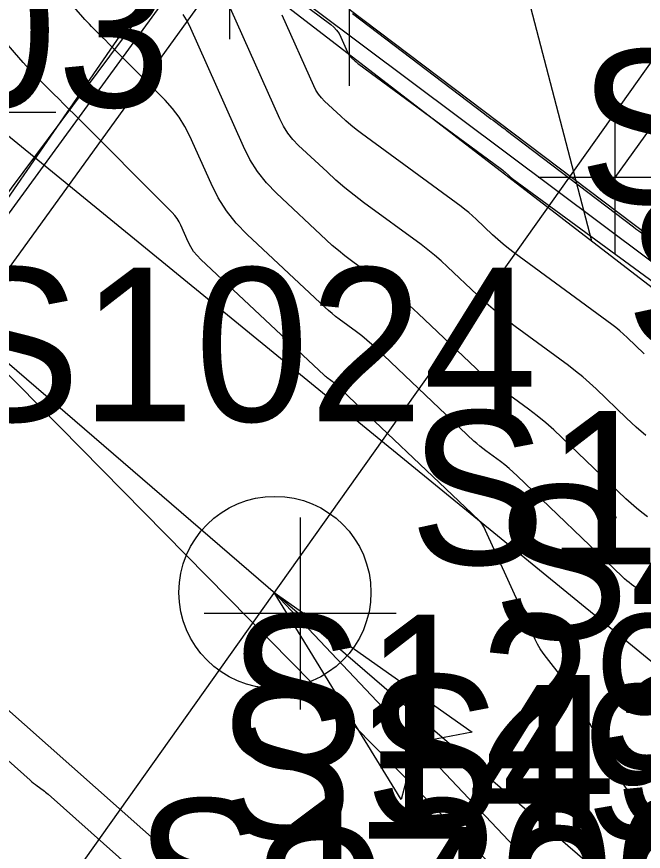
# Model space of a CAD drawing. Extents: x 816928 to 825690, y 436959 to 448212.
# Drawn here: x 818962.13 to 818978.44, y 445169.86 to 445191.59 of the extents above; entities that cross this region are included whole.
import ezdxf

# ---------------------------------------------------------------- set-up
doc = ezdxf.new("R2010")
doc.units = 0
for name, color, linetype in [('SURVEY - CENTERLINE - Preliminary', 7, 'Continuous'), ('SURVEY - CENTERLINE - Preliminary Text', 7, 'Continuous'), ('SURVEY - CONTOURS - Index with Text', 7, 'Continuous'), ('SURVEY - CONTOURS - Intermediate with optional Text', 7, 'Continuous'), ('SURVEY - DRAINAGE - Area Shapes', 7, 'Continuous'), ('SURVEY - DRAINAGE - Bridge Deck - Points - Numbers', 7, 'Continuous'), ('SURVEY - DRAINAGE - Bridge Deck with Text', 7, 'Continuous'), ('SURVEY - DRAINAGE - Bridge Hydraulic Data - Points - Locators', 7, 'Continuous'), ('SURVEY - DRAINAGE - Bridge Hydraulic Data - Points - Numbers', 7, 'Continuous'), ('SURVEY - DRAINAGE - Bridge Hydraulic Data with Text', 7, 'Continuous'), ('SURVEY - DRAINAGE - Bridges', 7, 'Continuous'), ('SURVEY - DRAINAGE - Bridges - Points - Locators', 7, 'Continuous'), ('SURVEY - DRAINAGE - Bridges Text', 7, 'Continuous'), ('SURVEY - DRAINAGE - Natural Features', 7, 'Continuous'), ('SURVEY - DRAINAGE - Natural Features - Points - Numbers', 7, 'Continuous'), ('SURVEY - DTM - Breaklines', 7, 'Continuous'), ('SURVEY - DTM - Breaklines - Points - Locators', 7, 'Continuous'), ('SURVEY - DTM - Breaklines - Points - Numbers', 7, 'Continuous'), ('SURVEY - TRANSPORTATION - Roads', 7, 'Continuous'), ('SURVEY - TRANSPORTATION - Roads - Points - Locators', 7, 'Continuous'), ('SURVEY - TRANSPORTATION - Roads - Points - Numbers', 7, 'Continuous'), ('SURVEY - UTILITIES - Gas with Text', 7, 'Continuous'), ('SURVEY - UTILITIES - Telephone (Underground) with Text', 7, 'Continuous'), ('SURVEY - UTILITIES - Water with Text', 7, 'Continuous')]:
    doc.layers.add(name, color=color, linetype=linetype)

msp = doc.modelspace()

# ---------------------------------------------------------------- linework, layer by layer
at = {"layer": 'SURVEY - CENTERLINE - Preliminary'}
msp.add_line((818959.546, 445163.523), (819203.252, 445506.431), dxfattribs=at)
at = {"layer": 'SURVEY - CENTERLINE - Preliminary Text'}
msp.add_line((818968.833, 445176.591), (818968.833, 445176.591), dxfattribs=at)
msp.add_circle((818968.852, 445176.598), 2.5, dxfattribs=at)
at = {"layer": 'SURVEY - CONTOURS - Index with Text'}
for points in [[(818967.012, 445193.838), (818970.304, 445191.381), (818970.387, 445191.311), (818970.459, 445191.232), (818970.52, 445191.145), (818970.57, 445191.049), (818970.743, 445190.66), (818970.762, 445190.622), (818970.785, 445190.586), (818970.811, 445190.553), (818970.841, 445190.522), (818970.944, 445190.426), (818970.966, 445190.406), (818970.989, 445190.386), (818971.013, 445190.367), (818971.037, 445190.349), (818974.721, 445187.644), (818974.753, 445187.619), (818974.785, 445187.593), (818974.816, 445187.567), (818974.846, 445187.539), (818974.944, 445187.447), (818974.965, 445187.427), (818974.986, 445187.409), (818975.009, 445187.391), (818975.032, 445187.373), (818978.736, 445184.658)], [(818979.218, 445169.959), (818978.324, 445171.063), (818978.138, 445171.304), (818977.964, 445171.552), (818977.802, 445171.808), (818977.652, 445172.072), (818976.76, 445173.727), (818976.662, 445173.9), (818976.557, 445174.069), (818976.444, 445174.232), (818976.324, 445174.391), (818975.92, 445174.902), (818975.837, 445175.014), (818975.761, 445175.13), (818975.693, 445175.25), (818975.631, 445175.375), (818974.289, 445178.301), (818974.265, 445178.347), (818974.238, 445178.39), (818974.206, 445178.431), (818974.17, 445178.468), (818973.998, 445178.634), (818973.996, 445178.636), (818973.994, 445178.637), (818973.992, 445178.639), (818973.99, 445178.64), (818973.983, 445178.645), (818973.982, 445178.647), (818973.98, 445178.648), (818973.979, 445178.649), (818973.978, 445178.65), (818970.425, 445182.018), (818970.398, 445182.043), (818970.37, 445182.067), (818970.341, 445182.091), (818970.311, 445182.113), (818970.213, 445182.186), (818970.192, 445182.201), (818970.172, 445182.218), (818970.152, 445182.235), (818970.133, 445182.252), (818966.923, 445185.261), (818966.823, 445185.364), (818966.735, 445185.476), (818966.659, 445185.596), (818966.594, 445185.724), (818966.401, 445186.156), (818966.356, 445186.246), (818966.303, 445186.33), (818966.243, 445186.41), (818966.175, 445186.484), (818963.62, 445189.045), (818963.488, 445189.178), (818963.355, 445189.311), (818963.222, 445189.444), (818963.089, 445189.577), (818962.655, 445190.012), (818962.563, 445190.106), (818962.473, 445190.202), (818962.384, 445190.299), (818962.297, 445190.397), (818961.795, 445190.975)], [(818959.28, 445174.554), (818962.477, 445171.707), (818962.522, 445171.668), (818962.567, 445171.631), (818962.613, 445171.595), (818962.66, 445171.559), (818962.815, 445171.446), (818962.848, 445171.422), (818962.88, 445171.396), (818962.912, 445171.37), (818962.943, 445171.343), (818966.229, 445168.418)]]:
    msp.add_lwpolyline(points, dxfattribs=at)
at = {"layer": 'SURVEY - CONTOURS - Intermediate with optional Text'}
for points in [[(818978.512, 445180.683), (818978.258, 445180.903), (818978.011, 445181.133), (818977.217, 445181.895), (818977.044, 445182.056), (818976.866, 445182.21), (818976.683, 445182.359), (818976.496, 445182.501), (818975.104, 445183.521), (818974.847, 445183.716), (818974.596, 445183.919), (818974.352, 445184.13), (818974.114, 445184.348), (818973.349, 445185.074), (818973.182, 445185.227), (818973.011, 445185.374), (818972.836, 445185.516), (818972.656, 445185.653), (818971.161, 445186.75), (818970.914, 445186.937), (818970.673, 445187.132), (818970.438, 445187.333), (818970.208, 445187.542), (818969.469, 445188.235), (818969.319, 445188.39), (818969.187, 445188.557), (818969.072, 445188.737), (818968.975, 445188.929), (818967.068, 445193.202)], [(818978.529, 445176.517), (818978.439, 445176.585), (818978.14, 445176.804), (818978.077, 445176.852), (818978.015, 445176.902), (818977.956, 445176.954), (818977.898, 445177.008), (818975.162, 445179.633), (818975.057, 445179.731), (818974.949, 445179.825), (818974.837, 445179.916), (818974.723, 445180.002), (818974.344, 445180.28), (818974.263, 445180.341), (818974.185, 445180.404), (818974.109, 445180.47), (818974.035, 445180.538), (818971.503, 445182.939), (818971.377, 445183.055), (818971.247, 445183.166), (818971.114, 445183.274), (818970.978, 445183.377), (818970.527, 445183.708), (818970.432, 445183.781), (818970.339, 445183.856), (818970.248, 445183.934), (818970.159, 445184.014), (818968.128, 445185.918), (818967.843, 445186.213), (818967.592, 445186.531), (818967.373, 445186.873), (818967.188, 445187.239), (818966.638, 445188.472), (818966.509, 445188.729), (818966.359, 445188.971), (818966.187, 445189.198), (818965.993, 445189.411), (818964.69, 445190.717), (818964.606, 445190.801), (818964.521, 445190.886), (818964.437, 445190.97), (818964.353, 445191.054), (818964.078, 445191.33), (818964.019, 445191.39), (818963.962, 445191.451), (818963.905, 445191.512), (818963.85, 445191.575), (818962.461, 445193.174)], [(818978.552, 445178.564), (818978.405, 445178.675), (818978.263, 445178.791), (818978.124, 445178.911), (818977.989, 445179.037), (818976.327, 445180.632), (818976.118, 445180.826), (818975.903, 445181.013), (818975.682, 445181.192), (818975.456, 445181.364), (818974.704, 445181.915), (818974.545, 445182.036), (818974.39, 445182.161), (818974.239, 445182.291), (818974.092, 445182.426), (818972.58, 445183.86), (818972.356, 445184.066), (818972.125, 445184.265), (818971.888, 445184.457), (818971.645, 445184.641), (818970.842, 445185.231), (818970.672, 445185.36), (818970.506, 445185.494), (818970.344, 445185.632), (818970.186, 445185.776), (818968.893, 445186.989), (818968.631, 445187.259), (818968.4, 445187.552), (818968.199, 445187.866), (818968.029, 445188.202), (818966.623, 445191.352), (818966.548, 445191.502), (818966.46, 445191.644)], [(818978.47, 445182.81), (818978.027, 445183.235), (818977.931, 445183.324), (818977.832, 445183.41), (818977.73, 445183.493), (818977.625, 445183.573), (818975.078, 445185.44), (818974.933, 445185.55), (818974.792, 445185.664), (818974.654, 445185.783), (818974.52, 445185.906), (818974.089, 445186.315), (818973.995, 445186.401), (818973.899, 445186.484), (818973.8, 445186.564), (818973.698, 445186.641), (818971.109, 445188.542), (818970.969, 445188.649), (818970.831, 445188.759), (818970.697, 445188.874), (818970.567, 445188.993), (818970.146, 445189.388), (818970.06, 445189.476), (818969.985, 445189.571), (818969.92, 445189.674), (818969.864, 445189.783), (818969.042, 445191.626)], [(818970.875, 445191.67), (818974.306, 445189.058), (818974.362, 445189.015), (818974.418, 445188.972), (818974.475, 445188.93), (818974.531, 445188.888), (818974.716, 445188.751), (818974.756, 445188.721), (818974.796, 445188.692), (818974.835, 445188.662), (818974.874, 445188.632), (818978.185, 445186.113), (818978.254, 445186.06), (818978.324, 445186.008), (818978.394, 445185.955), (818978.464, 445185.903)]]:
    msp.add_lwpolyline(points, dxfattribs=at)
at = {"layer": 'SURVEY - DRAINAGE - Area Shapes'}
msp.add_line((818959.546, 445163.523), (819203.252, 445506.431), dxfattribs=at)
at = {"layer": 'SURVEY - DRAINAGE - Bridge Deck with Text'}
for p, q in [((818969.508, 445178.55), (818969.508, 445173.55)), ((818972.008, 445176.05), (818967.008, 445176.05))]:
    msp.add_line(p, q, dxfattribs=at)
at = {"layer": 'SURVEY - DRAINAGE - Bridge Hydraulic Data - Points - Locators'}
msp.add_line((818963.15, 445189.092), (818959.15, 445189.092), dxfattribs=at)
at = {"layer": 'SURVEY - DRAINAGE - Bridge Hydraulic Data with Text'}
msp.add_line((818959.968, 445184.233), (819026.376, 445126.987), dxfattribs=at)
for points in [[(818981.856, 445170.386), (818981.679, 445172.324), (818961.15, 445189.092), (818885.148, 445199.156), (818830.646, 445194.716), (818800.042, 445220.122), (818756.964, 445204.922), (818710.566, 445206.148)], [(818975.535, 445161.489), (818974.654, 445162.222), (818955.542, 445179.169), (818885.6, 445191.376), (818829.741, 445185.211), (818795.23, 445208.399), (818755.569, 445194.059), (818710.632, 445195.982)], [(818968.833, 445176.591), (819144.019, 444991.284), (819086.917, 444834.016)], [(818968.833, 445176.591), (818973.989, 445172.957), (818972.531, 445172.679), (818972.136, 445171.205), (818968.833, 445176.591)]]:
    msp.add_lwpolyline(points, dxfattribs=at)
msp.add_lwpolyline([(818968.833, 445176.591), (818973.989, 445172.957), (818972.531, 445172.679), (818972.136, 445171.205)], close=True, dxfattribs=at)
at = {"layer": 'SURVEY - DRAINAGE - Bridges'}
msp.add_lwpolyline([(818986.517, 445178.492), (818967.667, 445193.001), (818951.105, 445170.09), (818969.913, 445155.738), (818985.717, 445177.407), (818986.517, 445178.492)], dxfattribs=at)
at = {"layer": 'SURVEY - DRAINAGE - Bridges - Points - Locators'}
msp.add_line((818967.667, 445195.001), (818967.667, 445191.001), dxfattribs=at)
at = {"layer": 'SURVEY - DRAINAGE - Bridges Text'}
msp.add_lwpolyline([(818964.904, 445232.428), (818977.092, 445185.746)], dxfattribs=at)
at = {"layer": 'SURVEY - DRAINAGE - Natural Features'}
msp.add_lwpolyline([(818976.92, 445167.021), (818959.968, 445184.233), (818885.355, 445194.671), (818834.683, 445188.997), (818798.356, 445212.301), (818757.037, 445198.917), (818710.514, 445201.057)], dxfattribs=at)
at = {"layer": 'SURVEY - DTM - Breaklines'}
for points in [[(819380.404, 445755.141), (819355.578, 445711.888), (819328.616, 445669.931), (819299.268, 445629.736), (819268.215, 445590.476), (819237.204, 445551.148), (819207.272, 445511.316), (819178.097, 445471.355), (819148.961, 445430.516), (819120.831, 445389.41), (819092.595, 445348.525), (819063.764, 445307.701), (819034.576, 445266.965), (819005.716, 445226.512), (818977.706, 445187.397)], [(819000.173, 445161.106), (819006.975, 445167.84), (819018.264, 445177.632), (819043.995, 445180.693), (819053.369, 445187.411), (819051.623, 445192.47), (819020.493, 445189.559), (819028.708, 445200.874), (819043.012, 445204.7), (819059.276, 445211.531), (819057.576, 445217.227), (819034.75, 445209.945), (819032.825, 445213.106), (819039.837, 445227.267), (819039.43, 445231.039), (819035.269, 445232.369), (819015.594, 445198.899), (819002.121, 445188.285), (818991.056, 445175.935), (818964.92, 445195.492)]]:
    msp.add_lwpolyline(points, dxfattribs=at)
at = {"layer": 'SURVEY - DTM - Breaklines - Points - Locators'}
for p, q in [((818977.706, 445189.397), (818977.706, 445185.397)), ((818979.706, 445187.397), (818975.706, 445187.397))]:
    msp.add_line(p, q, dxfattribs=at)
at = {"layer": 'SURVEY - TRANSPORTATION - Roads'}
msp.add_lwpolyline([(819372.417, 445760.729), (819347.536, 445716.465), (819327.358, 445684.931), (819320.732, 445674.576), (819313.086, 445663.907), (819291.72, 445634.092), (819261.573, 445595.794), (819230.52, 445556.026), (819202.59, 445519.473), (819200.025, 445516.115), (819183.78, 445493.817), (819171.491, 445476.948), (819142.501, 445435.003), (819121.554, 445405.003), (819114.313, 445394.631), (819108.813, 445386.861), (819085.629, 445354.103), (819056.538, 445311.65), (819028.029, 445272.038), (818998.985, 445231.035), (818970.783, 445191.785), (818984.089, 445181.723)], dxfattribs=at)
at = {"layer": 'SURVEY - TRANSPORTATION - Roads - Points - Locators'}
msp.add_line((818970.783, 445193.785), (818970.783, 445189.785), dxfattribs=at)
at = {"layer": 'SURVEY - UTILITIES - Gas with Text'}
msp.add_lwpolyline([(818946.069, 445164.692), (818947.807, 445168.098), (818968.105, 445195.328)], dxfattribs=at)
at = {"layer": 'SURVEY - UTILITIES - Telephone (Underground) with Text'}
msp.add_lwpolyline([(818930.857, 445150.66), (818932.992, 445149.937), (818944.966, 445166.651), (818949.519, 445169.463), (818968.39, 445195.328), (818969.083, 445199.507), (818972.238, 445210.883), (818980.303, 445223.767), (818989.561, 445238.187), (819000.76, 445253.257)], dxfattribs=at)
at = {"layer": 'SURVEY - UTILITIES - Water with Text'}
msp.add_lwpolyline([(818803.235, 444799.745), (818822.09, 444847.157), (818840.807, 444894.989), (818859.419, 444943.113), (818878.417, 444989.731), (818897.247, 445035.659), (818918.394, 445078.737), (818943.016, 445121.017), (818943.424, 445156.253), (818947.564, 445166.115), (818971.795, 445201.192), (819041.117, 445261.897), (819085.564, 445324.056), (819114.437, 445364.745), (819142.589, 445406.123), (819261.281, 445567.542), (819325.961, 445650.567), (819357.336, 445697.813), (819381.766, 445739.87), (819404.905, 445782.998)], dxfattribs=at)

# ---------------------------------------------------------------- texts
at = {"layer": 'SURVEY - DRAINAGE - Bridge Deck - Points - Numbers'}
msp.add_text('S1024', height=4, dxfattribs=at).set_placement((818960.22, 445181.05))
at = {"layer": 'SURVEY - DRAINAGE - Bridge Hydraulic Data - Points - Numbers'}
for s, p in [('S1298', (818972.344, 445177.324)), ('S434', (818974.52, 445175.386)), ('S1498', (818967.323, 445170.188)), ('S1300', (818965.193, 445167.222)), ('S432', (818968.199, 445166.489))]:
    msp.add_text(s, height=4, dxfattribs=at).set_placement(p)
at = {"layer": 'SURVEY - DRAINAGE - Natural Features - Points - Numbers'}
for s, p in [('S1303', (818950.681, 445189.233)), ('S1299', (818967.617, 445172.021)), ('S433', (818971.182, 445170.447))]:
    msp.add_text(s, height=4, dxfattribs=at).set_placement(p)
at = {"layer": 'SURVEY - DTM - Breaklines - Points - Numbers'}
msp.add_text('S1524', height=4, dxfattribs=at).set_placement((818977.976, 445182.916))
at = {"layer": 'SURVEY - TRANSPORTATION - Roads - Points - Numbers'}
msp.add_text('S144', height=4, dxfattribs=at).set_placement((818976.753, 445186.723))

doc.saveas('drawing.dxf')
